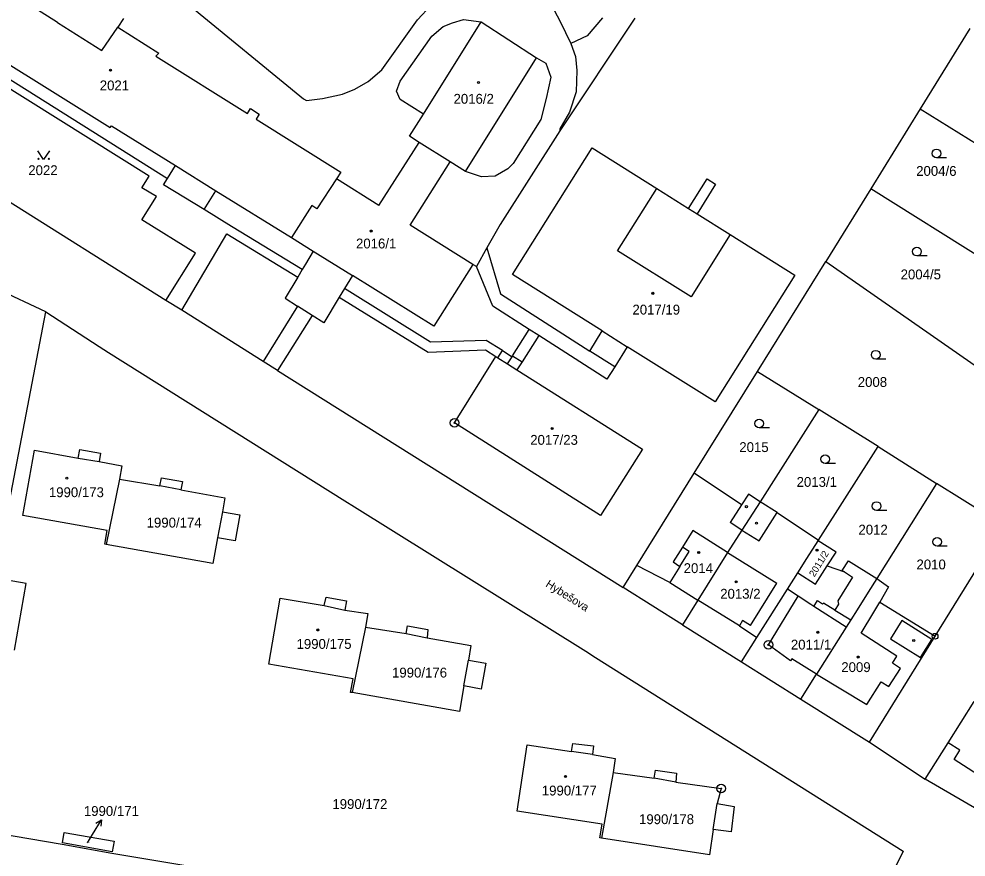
# Model space of a CAD drawing. Extents: x -593183 to -588034, y -1130415 to -1124994.
# Drawn here: x -590163.9 to -590000.6, y -1128936.8 to -1128792.3 of the extents above; entities that cross this region are included whole.
import ezdxf

# ---------------------------------------------------------------- set-up
doc = ezdxf.new("R2010")
doc.units = 0
for name, color, linetype in [('Vrstva 1', 7, 'Continuous'), ('Vrstva 15', 7, 'Continuous'), ('Vrstva 16', 7, 'Continuous'), ('Vrstva 18', 7, 'Continuous'), ('Vrstva 19', 7, 'Continuous'), ('Vrstva 24', 7, 'Continuous'), ('Vrstva 25', 7, 'Continuous'), ('Vrstva 4', 7, 'Continuous')]:
    doc.layers.add(name, color=color, linetype=linetype)

msp = doc.modelspace()

# ---------------------------------------------------------------- linework, layer by layer
at = {"layer": 'Vrstva 1'}
for p, q in [((-590134.88, -1128789.6), (-590114.83, -1128806.06)), ((-590095.2, -1128792.43), (-590092.83, -1128789.92)), ((-590071.65, -1128790.8), (-590070.59, -1128792.7)), ((-590101.34, -1128801.05), (-590095.2, -1128792.43)), ((-590090.79, -1128793.61), (-590089.18, -1128792.93)), ((-590089.18, -1128792.93), (-590087.26, -1128792.37)), ((-590087.26, -1128792.37), (-590084.22, -1128792.79)), ((-590084.22, -1128792.79), (-590074.69, -1128798.97)), ((-590057.7, -1128792.15), (-590070.67, -1128811.56)), ((-590070.59, -1128792.7), (-590068.74, -1128796.52)), ((-590092.7, -1128795.27), (-590090.79, -1128793.61)), ((-589999.97, -1128793.94), (-590008.52, -1128807.76)), ((-590098.15, -1128803.02), (-590092.7, -1128795.27)), ((-590068.74, -1128796.52), (-590067.95, -1128798.77)), ((-590170.54, -1128797.04), (-590148.16, -1128811.01)), ((-590074.69, -1128798.97), (-590073.05, -1128799.93)), ((-590067.95, -1128798.77), (-590067.75, -1128801.15)), ((-590103.7, -1128803.07), (-590101.34, -1128801.05)), ((-590073.05, -1128799.93), (-590072.2, -1128802.31)), ((-590067.75, -1128801.15), (-590067.84, -1128804.87)), ((-590105.97, -1128804.39), (-590103.7, -1128803.07)), ((-590098.81, -1128804.75), (-590098.15, -1128803.02)), ((-590072.2, -1128802.31), (-590072.99, -1128806.03)), ((-590108.13, -1128805.25), (-590105.97, -1128804.39)), ((-590098.17, -1128806.18), (-590098.81, -1128804.75)), ((-590114.83, -1128806.06), (-590114.33, -1128806.37)), ((-590114.33, -1128806.37), (-590111.57, -1128806.03)), ((-590111.57, -1128806.03), (-590108.13, -1128805.25)), ((-590094.18, -1128808.68), (-590098.17, -1128806.18)), ((-590072.99, -1128806.03), (-590073.92, -1128809.65)), ((-590067.84, -1128804.87), (-590068.98, -1128808.38)), ((-590008.52, -1128807.76), (-590017.07, -1128821.57)), ((-590008.52, -1128807.76), (-589965.89, -1128834.53)), ((-590096.59, -1128812.52), (-590094.18, -1128808.68)), ((-590073.92, -1128809.65), (-590078.69, -1128817.22)), ((-590068.98, -1128808.38), (-590070.66, -1128811.25)), ((-590148.16, -1128811.01), (-590147.96, -1128810.7)), ((-590147.96, -1128810.7), (-590136.9, -1128817.58)), ((-590070.66, -1128811.25), (-590070.67, -1128811.56)), ((-590094.92, -1128813.59), (-590096.59, -1128812.52)), ((-590070.67, -1128811.56), (-590080.93, -1128827.75)), ((-590138.57, -1128840.81), (-590182.67, -1128813.12)), ((-590101.88, -1128824.46), (-590094.92, -1128813.59)), ((-590089.57, -1128816.94), (-590094.92, -1128813.59)), ((-590078.83, -1128836.38), (-590065.09, -1128814.51)), ((-590065.09, -1128814.51), (-590053.95, -1128821.51)), ((-590136.9, -1128817.58), (-590129.94, -1128821.9)), ((-590096.44, -1128827.87), (-590089.57, -1128816.94)), ((-590086.94, -1128818.58), (-590089.57, -1128816.94)), ((-590078.69, -1128817.22), (-590079.61, -1128818.15)), ((-590084.18, -1128819.49), (-590086.94, -1128818.58)), ((-590081.78, -1128819.37), (-590084.18, -1128819.49)), ((-590079.61, -1128818.15), (-590081.78, -1128819.37)), ((-590109.18, -1128819.88), (-590112.52, -1128825.03)), ((-590101.88, -1128824.46), (-590109.18, -1128819.88)), ((-590048.46, -1128824.96), (-590045.25, -1128819.85)), ((-590043.81, -1128820.76), (-590047.01, -1128825.87)), ((-590045.25, -1128819.85), (-590043.81, -1128820.76)), ((-590129.94, -1128821.9), (-590116.92, -1128829.99)), ((-590053.95, -1128821.51), (-590048.46, -1128824.96)), ((-590017.07, -1128821.57), (-590024.83, -1128834.12)), ((-589989.85, -1128838.62), (-590017.07, -1128821.57)), ((-590113.38, -1128824.47), (-590116.92, -1128829.99)), ((-590112.52, -1128825.03), (-590113.38, -1128824.47)), ((-590047.01, -1128825.87), (-590041.27, -1128829.47)), ((-590085.64, -1128834.64), (-590096.44, -1128827.87)), ((-590080.93, -1128827.75), (-590083.21, -1128831.77)), ((-590116.92, -1128829.99), (-590113.16, -1128832.33)), ((-590041.27, -1128829.47), (-590030.17, -1128836.45)), ((-590113.16, -1128832.33), (-590114.49, -1128834.56)), ((-590083.21, -1128831.77), (-590085.03, -1128834.99)), ((-590036.57, -1128853.1), (-590024.83, -1128834.12)), ((-590024.83, -1128834.12), (-589998.51, -1128852.46)), ((-590115.06, -1128835.51), (-590115.83, -1128836.79)), ((-590114.49, -1128834.56), (-590115.06, -1128835.51)), ((-590085.64, -1128834.64), (-590092.38, -1128845.26)), ((-590085.03, -1128834.99), (-590085.64, -1128834.64)), ((-590159.23, -1128842.82), (-590173.12, -1128836.32)), ((-590115.83, -1128836.79), (-590118, -1128840.42)), ((-590106.41, -1128836.53), (-590107.78, -1128838.78)), ((-590092.38, -1128845.26), (-590106.41, -1128836.53)), ((-590063.34, -1128846.09), (-590078.83, -1128836.38)), ((-590030.17, -1128836.45), (-590043.89, -1128858.29)), ((-590107.78, -1128838.78), (-590108.68, -1128840.27)), ((-590118, -1128840.42), (-590115.85, -1128841.8)), ((-590108.68, -1128840.27), (-590111.36, -1128844.69)), ((-590135.82, -1128842.53), (-590138.57, -1128840.81)), ((-590115.85, -1128841.8), (-590121.81, -1128851.33)), ((-590168.07, -1128888.69), (-590159.23, -1128842.82)), ((-590159.23, -1128842.82), (-590150.07, -1128848.78)), ((-590121.81, -1128851.33), (-590135.82, -1128842.53)), ((-590113.33, -1128843.43), (-590119.31, -1128852.9)), ((-590111.36, -1128844.69), (-590113.33, -1128843.43)), ((-590065.51, -1128849.56), (-590063.34, -1128846.09)), ((-590150.07, -1128848.78), (-590148.43, -1128849.79)), ((-590059.02, -1128848.8), (-590061.2, -1128852.27)), ((-590043.89, -1128858.29), (-590059.02, -1128848.8)), ((-590148.43, -1128849.79), (-590107.72, -1128875.41)), ((-590088.81, -1128861.93), (-590081.71, -1128850.47)), ((-590081.71, -1128850.47), (-590081.33, -1128850.71)), ((-590081.33, -1128850.71), (-590080.54, -1128849.47)), ((-590080.54, -1128849.47), (-590078.88, -1128850.53)), ((-590078.88, -1128850.53), (-590078.8, -1128850.4)), ((-590078.8, -1128850.4), (-590077.17, -1128851.42)), ((-590061.2, -1128852.27), (-590065.51, -1128849.56)), ((-590119.31, -1128852.9), (-590121.81, -1128851.33)), ((-590077.17, -1128851.42), (-590078.04, -1128852.79)), ((-590119.31, -1128852.9), (-590059.74, -1128890.34)), ((-590078.04, -1128852.79), (-590056.42, -1128866.45)), ((-590047.48, -1128870.64), (-590036.57, -1128853.1)), ((-590036.57, -1128853.1), (-590026, -1128859.66)), ((-590026, -1128859.66), (-590036.14, -1128875.54)), ((-590015.81, -1128866.02), (-590026, -1128859.66)), ((-590063.65, -1128877.9), (-590088.81, -1128861.93)), ((-590163.21, -1128877.92), (-590161.21, -1128866.66)), ((-590161.21, -1128866.66), (-590153.68, -1128868.01)), ((-590153.68, -1128868.01), (-590153.39, -1128866.53)), ((-590153.39, -1128866.53), (-590149.85, -1128867.15)), ((-590056.42, -1128866.45), (-590063.65, -1128877.9)), ((-590026.04, -1128882.14), (-590015.81, -1128866.02)), ((-590015.81, -1128866.02), (-590005.71, -1128872.39)), ((-590149.85, -1128867.15), (-590150.08, -1128868.62)), ((-590150.08, -1128868.62), (-590146.16, -1128869.32)), ((-590146.16, -1128869.32), (-590146.58, -1128871.67)), ((-590146.58, -1128871.67), (-590148.86, -1128882.92)), ((-590146.58, -1128871.67), (-590139.58, -1128872.82)), ((-590139.58, -1128872.82), (-590139.32, -1128871.4)), ((-590139.32, -1128871.4), (-590135.71, -1128872.02)), ((-590057.36, -1128886.52), (-590047.48, -1128870.64)), ((-590039.35, -1128876.1), (-590047.48, -1128870.64)), ((-590135.71, -1128872.02), (-590135.98, -1128873.5)), ((-590005.71, -1128872.39), (-590016.01, -1128888.75)), ((-589994.15, -1128879.61), (-590005.71, -1128872.39)), ((-590135.98, -1128873.5), (-590128.4, -1128874.86)), ((-590128.4, -1128874.86), (-590128.8, -1128877.27)), ((-590038.16, -1128874.24), (-590039.35, -1128876.1)), ((-590036.14, -1128875.54), (-590038.16, -1128874.24)), ((-590107.72, -1128875.41), (-590106.06, -1128876.39)), ((-590106.06, -1128876.39), (-590066.18, -1128901.29)), ((-590036.14, -1128875.54), (-590039.26, -1128880.43)), ((-590033.2, -1128877.39), (-590036.14, -1128875.54)), ((-590148.69, -1128880.5), (-590163.21, -1128877.92)), ((-590128.8, -1128877.27), (-590125.82, -1128877.8)), ((-590125.82, -1128877.8), (-590126.63, -1128882.26)), ((-590033.2, -1128877.39), (-590026.04, -1128882.14)), ((-590005.97, -1128898.74), (-589994.15, -1128879.61)), ((-590149.11, -1128882.88), (-590148.69, -1128880.5)), ((-590039.26, -1128880.43), (-590041.74, -1128884.31)), ((-590148.86, -1128882.92), (-590149.11, -1128882.88)), ((-590130.46, -1128886.19), (-590148.86, -1128882.92)), ((-590129.65, -1128881.76), (-590130.46, -1128886.19)), ((-590126.63, -1128882.26), (-590129.65, -1128881.76)), ((-590028.05, -1128885.31), (-590026.12, -1128882.26)), ((-590026.12, -1128882.26), (-590026.04, -1128882.14)), ((-590023.05, -1128884.21), (-590026.12, -1128882.26)), ((-590041.74, -1128884.31), (-590046.84, -1128892.52)), ((-590024.55, -1128886.58), (-590023.05, -1128884.21)), ((-590029.64, -1128887.81), (-590028.05, -1128885.31)), ((-590021.97, -1128887.41), (-590020.9, -1128885.7)), ((-590020.9, -1128885.7), (-590016.01, -1128888.75)), ((-590059.74, -1128890.34), (-590057.36, -1128886.52)), ((-590031.42, -1128890.61), (-590029.64, -1128887.81)), ((-590029.64, -1128887.81), (-590026.57, -1128889.76)), ((-590026.57, -1128889.76), (-590024.55, -1128886.58)), ((-590024.55, -1128886.58), (-590021.6, -1128887.64)), ((-590021.6, -1128887.64), (-590021.97, -1128887.41)), ((-590162.66, -1128889.64), (-590168.07, -1128888.69)), ((-590164.67, -1128901.14), (-590162.66, -1128889.64)), ((-590016.01, -1128888.75), (-590017.52, -1128891.14)), ((-590049.51, -1128896.77), (-590059.74, -1128890.34)), ((-590036.7, -1128898.93), (-590031.42, -1128890.61)), ((-590017.52, -1128891.14), (-590019.41, -1128894.15)), ((-590120.82, -1128903.53), (-590118.84, -1128892.19)), ((-590118.84, -1128892.19), (-590111.27, -1128893.42)), ((-590111.27, -1128893.42), (-590110.95, -1128892)), ((-590110.95, -1128892), (-590107.42, -1128892.65)), ((-590107.42, -1128892.65), (-590107.7, -1128894.26)), ((-590046.84, -1128892.52), (-590049.51, -1128896.77)), ((-590015.52, -1128892.87), (-590005.97, -1128898.74)), ((-590107.7, -1128894.26), (-590103.77, -1128894.81)), ((-590019.41, -1128894.15), (-590020.52, -1128895.92)), ((-590103.77, -1128894.81), (-590104.13, -1128897.16)), ((-590020.52, -1128895.92), (-590021.3, -1128897.15)), ((-590104.13, -1128897.16), (-590106.46, -1128908.46)), ((-590104.13, -1128897.16), (-590097.16, -1128898.27)), ((-590097.16, -1128898.27), (-590096.89, -1128896.93)), ((-590096.89, -1128896.93), (-590093.39, -1128897.59)), ((-590093.39, -1128897.59), (-590093.51, -1128898.98)), ((-590049.51, -1128896.77), (-590039.34, -1128903.15)), ((-590021.3, -1128897.15), (-590026.43, -1128905.3)), ((-590093.51, -1128898.98), (-590085.98, -1128900.34)), ((-590039.34, -1128903.15), (-590036.7, -1128898.93)), ((-590017.26, -1128917.02), (-590005.97, -1128898.74)), ((-590085.98, -1128900.34), (-590086.39, -1128902.84)), ((-590066.18, -1128901.29), (-590064.48, -1128902.39)), ((-590064.48, -1128902.39), (-590011.5, -1128935.8)), ((-590106.29, -1128906.06), (-590120.82, -1128903.53)), ((-590086.39, -1128902.84), (-590083.4, -1128903.4)), ((-590083.4, -1128903.4), (-590084.23, -1128907.84)), ((-590039.34, -1128903.15), (-590029.11, -1128909.56)), ((-590029.11, -1128909.56), (-590026.43, -1128905.3)), ((-590106.71, -1128908.42), (-590106.29, -1128906.06)), ((-590087.19, -1128907.31), (-590087.95, -1128911.7)), ((-590084.23, -1128907.84), (-590087.19, -1128907.31)), ((-590106.46, -1128908.46), (-590106.71, -1128908.42)), ((-590087.95, -1128911.7), (-590106.46, -1128908.46)), ((-590029.11, -1128909.56), (-590017.26, -1128917.02)), ((-590003.73, -1128917.11), (-589999.21, -1128909.96)), ((-590068.64, -1128918.63), (-590068.42, -1128917.24)), ((-590068.42, -1128917.24), (-590064.87, -1128917.65)), ((-590017.26, -1128917.02), (-590007.68, -1128923.35)), ((-590007.68, -1128923.35), (-590003.73, -1128917.11)), ((-590078.02, -1128928.87), (-590076.26, -1128917.47)), ((-590076.26, -1128917.47), (-590068.64, -1128918.63)), ((-590064.87, -1128917.65), (-590065.04, -1128919.1)), ((-590065.04, -1128919.1), (-590061.1, -1128919.83)), ((-590061.1, -1128919.83), (-590061.44, -1128922.24)), ((-590061.44, -1128922.24), (-590063.5, -1128933.56)), ((-590061.44, -1128922.24), (-590054.38, -1128923.22)), ((-590054.38, -1128923.22), (-590054.14, -1128921.83)), ((-590054.14, -1128921.83), (-590050.56, -1128922.34)), ((-590050.56, -1128922.34), (-590050.66, -1128923.88)), ((-590050.66, -1128923.88), (-590042.84, -1128925)), ((-589998.47, -1128928.7), (-590007.68, -1128923.35)), ((-590042.84, -1128925), (-590043.53, -1128927.57)), ((-590063.38, -1128931.13), (-590078.02, -1128928.87)), ((-590043.53, -1128927.57), (-590040.62, -1128928.07)), ((-590040.62, -1128928.07), (-590041.15, -1128932.47)), ((-590156.42, -1128934.63), (-590172.42, -1128931.97)), ((-590063.75, -1128933.52), (-590063.38, -1128931.13)), ((-590044.21, -1128932.06), (-590044.88, -1128936.43)), ((-590041.15, -1128932.47), (-590044.21, -1128932.06)), ((-590156.37, -1128934.34), (-590156.09, -1128932.58)), ((-590156.09, -1128932.58), (-590147.5, -1128934.07)), ((-590063.5, -1128933.56), (-590063.75, -1128933.52)), ((-590044.88, -1128936.43), (-590063.5, -1128933.56)), ((-590147.87, -1128936.2), (-590156.42, -1128934.63)), ((-590147.82, -1128935.9), (-590156.37, -1128934.34)), ((-590147.5, -1128934.07), (-590147.82, -1128935.9)), ((-590122.29, -1128940.43), (-590147.87, -1128936.2)), ((-590011.5, -1128935.8), (-590013.97, -1128940.88))]:
    msp.add_line(p, q, dxfattribs=at)
msp.add_lwpolyline([(-590016.01, -1128888.75), (-590013.99, -1128890.22), (-590015.52, -1128892.87)], dxfattribs=at)
at = {"layer": 'Vrstva 16'}
msp.add_line((-590152.1, -1128934.38), (-590151.23, -1128932.94), dxfattribs=at)
at = {"layer": 'Vrstva 24'}
for centre, radius in [((-590088.81, -1128861.93), 0.75), ((-590088.81, -1128861.93), 0.0903), ((-590034.71, -1128900.22), 0.75), ((-590005.97, -1128898.74), 0.5), ((-590005.97, -1128898.74), 0.0327), ((-590034.71, -1128900.22), 0.0903), ((-590042.84, -1128925), 0.75), ((-590042.84, -1128925), 0.0903)]:
    msp.add_circle(centre, radius, dxfattribs=at)
at = {"layer": 'Vrstva 25'}
for p, q in [((-590003.98, -1128816.22), (-590005.73, -1128816.22)), ((-590007.35, -1128833.16), (-590009.1, -1128833.16)), ((-590014.46, -1128850.94), (-590016.21, -1128850.94)), ((-590034.54, -1128862.8), (-590036.29, -1128862.8)), ((-590023.16, -1128868.96), (-590024.91, -1128868.96)), ((-590014.3, -1128877.03), (-590016.05, -1128877.03)), ((-590003.87, -1128883.19), (-590005.62, -1128883.19)), ((-590151.23, -1128932.94), (-590149.68, -1128930.37))]:
    msp.add_line(p, q, dxfattribs=at)
for points in [[(-590158.63, -1128815.02), (-590159.63, -1128816.52), (-590160.63, -1128815.02)], [(-590150.63, -1128930.97), (-590149.68, -1128930.37), (-590149.77, -1128931.48)]]:
    msp.add_lwpolyline(points, dxfattribs=at)
for centre, radius in [((-590148.11, -1128801.11), 0.175), ((-590148.11, -1128801.11), 0.15), ((-590084.68, -1128803.25), 0.175), ((-590084.68, -1128803.25), 0.15), ((-590005.73, -1128815.47), 0.75), ((-590160.53, -1128816.42), 0.1), ((-590158.73, -1128816.42), 0.1), ((-590103.18, -1128828.86), 0.175), ((-590103.18, -1128828.86), 0.15), ((-590009.1, -1128832.41), 0.75), ((-590054.61, -1128839.6), 0.175), ((-590054.61, -1128839.6), 0.15), ((-590016.21, -1128850.19), 0.75), ((-590036.29, -1128862.05), 0.75), ((-590071.96, -1128862.89), 0.175), ((-590071.96, -1128862.89), 0.15), ((-590024.91, -1128868.21), 0.75), ((-590155.63, -1128871.48), 0.175), ((-590155.63, -1128871.48), 0.15), ((-590038.5, -1128876.39), 0.175), ((-590016.05, -1128876.28), 0.75), ((-590036.76, -1128879.24), 0.175), ((-590005.62, -1128882.44), 0.75), ((-590046.72, -1128884.3), 0.175), ((-590046.72, -1128884.3), 0.15), ((-590026.32, -1128883.88), 0.175), ((-590026.32, -1128883.88), 0.15), ((-590040.24, -1128889.36), 0.175), ((-590040.24, -1128889.36), 0.15), ((-590112.37, -1128897.65), 0.175), ((-590112.37, -1128897.65), 0.15), ((-590026.17, -1128898.05), 0.175), ((-590026.17, -1128898.05), 0.15), ((-590009.66, -1128899.46), 0.175), ((-590019.22, -1128902.32), 0.175), ((-590019.22, -1128902.32), 0.15), ((-590069.67, -1128922.93), 0.175), ((-590069.67, -1128922.93), 0.15)]:
    msp.add_circle(centre, radius, dxfattribs=at)
at = {"layer": 'Vrstva 4'}
for p, q in [((-590157.23, -1128792.91), (-590162.24, -1128789.74)), ((-590157.23, -1128792.91), (-590149.62, -1128797.72)), ((-590145.87, -1128792.2), (-590146.84, -1128793.69)), ((-590094.18, -1128808.68), (-590084.22, -1128792.79)), ((-590063.29, -1128792.11), (-590065.97, -1128795.18)), ((-590149.62, -1128797.72), (-590146.84, -1128793.69)), ((-590146.84, -1128793.69), (-590139.8, -1128798.16)), ((-590065.97, -1128795.18), (-590068.74, -1128796.52)), ((-590173.11, -1128797.91), (-590138.27, -1128819.78)), ((-590139.8, -1128798.16), (-590140.3, -1128798.69)), ((-590141.43, -1128819.38), (-590173.86, -1128799.1)), ((-590140.3, -1128798.69), (-590124.52, -1128808.59)), ((-590086.94, -1128818.58), (-590074.69, -1128798.97)), ((-590124.52, -1128808.59), (-590123.98, -1128807.74)), ((-590123.98, -1128807.74), (-590122.46, -1128808.7)), ((-590122.46, -1128808.7), (-590122.99, -1128809.55)), ((-590122.99, -1128809.55), (-590108.41, -1128818.69)), ((-590138.27, -1128819.78), (-590136.9, -1128817.58)), ((-590142.7, -1128821.42), (-590141.43, -1128819.38)), ((-590108.41, -1128818.69), (-590109.18, -1128819.88)), ((-590138.97, -1128820.91), (-590138.27, -1128819.78)), ((-590131.96, -1128825.16), (-590138.97, -1128820.91)), ((-590140.19, -1128822.88), (-590142.7, -1128821.42)), ((-590131.96, -1128825.16), (-590129.94, -1128821.9)), ((-590060.7, -1128832.26), (-590053.95, -1128821.51)), ((-590142.73, -1128826.95), (-590140.19, -1128822.88)), ((-590127.26, -1128828.08), (-590131.96, -1128825.16)), ((-590048.46, -1128824.96), (-590047.01, -1128825.87)), ((-590133.47, -1128832.68), (-590142.73, -1128826.95)), ((-590115.06, -1128835.51), (-590127.26, -1128828.08)), ((-590135.82, -1128842.53), (-590128.06, -1128829.36)), ((-590128.06, -1128829.36), (-590115.83, -1128836.79)), ((-590041.27, -1128829.47), (-590048.02, -1128840.22)), ((-590113.16, -1128832.33), (-590106.41, -1128836.53)), ((-590083.21, -1128831.77), (-590080.9, -1128839.68)), ((-590048.02, -1128840.22), (-590060.7, -1128832.26)), ((-590138.57, -1128840.81), (-590133.47, -1128832.68)), ((-590082.23, -1128841.8), (-590085.03, -1128834.99)), ((-590092.92, -1128848.05), (-590107.78, -1128838.78)), ((-590108.68, -1128840.27), (-590093.36, -1128849.72)), ((-590080.9, -1128839.68), (-590065.51, -1128849.56)), ((-590113.33, -1128843.43), (-590115.85, -1128841.8)), ((-590075.92, -1128845.85), (-590082.23, -1128841.8)), ((-590078.8, -1128850.4), (-590075.92, -1128845.85)), ((-590074.3, -1128846.89), (-590077.17, -1128851.42)), ((-590074.3, -1128846.89), (-590075.92, -1128845.85)), ((-590062.55, -1128854.43), (-590074.3, -1128846.89)), ((-590063.34, -1128846.09), (-590059.02, -1128848.8)), ((-590083.37, -1128847.71), (-590092.92, -1128848.05)), ((-590080.54, -1128849.47), (-590083.37, -1128847.71)), ((-590093.36, -1128849.72), (-590083.46, -1128849.36)), ((-590083.46, -1128849.36), (-590081.71, -1128850.47)), ((-590081.33, -1128850.71), (-590079.66, -1128851.77)), ((-590079.66, -1128851.77), (-590078.88, -1128850.53)), ((-590079.66, -1128851.77), (-590078.04, -1128852.79)), ((-590061.2, -1128852.27), (-590062.55, -1128854.43)), ((-590153.68, -1128868.01), (-590150.08, -1128868.62)), ((-590135.98, -1128873.5), (-590139.58, -1128872.82)), ((-590039.35, -1128876.1), (-590041.29, -1128879.14)), ((-590128.8, -1128877.27), (-590129.65, -1128881.76)), ((-590036.29, -1128882.3), (-590033.2, -1128877.39)), ((-590039.26, -1128880.43), (-590041.29, -1128879.14)), ((-590047.73, -1128880.5), (-590049.52, -1128883.36)), ((-590041.74, -1128884.31), (-590047.73, -1128880.5)), ((-590039.26, -1128880.43), (-590036.29, -1128882.3)), ((-590049.52, -1128883.36), (-590051.1, -1128885.88)), ((-590049.96, -1128886.69), (-590048.34, -1128884.11)), ((-590048.34, -1128884.11), (-590049.52, -1128883.36)), ((-590041.74, -1128884.31), (-590033.24, -1128889.57)), ((-590051.1, -1128885.88), (-590049.96, -1128886.69)), ((-590051.72, -1128889.49), (-590057.36, -1128886.52)), ((-590049.96, -1128886.69), (-590051.72, -1128889.49)), ((-590021.6, -1128887.64), (-590020.18, -1128888.53)), ((-590051.72, -1128889.49), (-590046.84, -1128892.52)), ((-590037.77, -1128896.89), (-590033.24, -1128889.57)), ((-590020.18, -1128888.53), (-590022.75, -1128892.63)), ((-590029.57, -1128891.83), (-590031.42, -1128890.61)), ((-590039.7, -1128896.94), (-590046.84, -1128892.52)), ((-590034.71, -1128900.22), (-590029.57, -1128891.83)), ((-590027.37, -1128893.28), (-590029.57, -1128891.83)), ((-590026.88, -1128893.59), (-590026.23, -1128892.58)), ((-590026.23, -1128892.58), (-590025.36, -1128893.15)), ((-590022.75, -1128892.63), (-590022.61, -1128893.21)), ((-590016.55, -1128894.59), (-590015.52, -1128892.87)), ((-590111.27, -1128893.42), (-590107.7, -1128894.26)), ((-590026.88, -1128893.59), (-590027.37, -1128893.28)), ((-590021.3, -1128897.15), (-590026.88, -1128893.59)), ((-590025.36, -1128893.15), (-590025.23, -1128893)), ((-590023.24, -1128894.23), (-590025.23, -1128893)), ((-590022.61, -1128893.21), (-590023.24, -1128894.23)), ((-590023.24, -1128894.23), (-590020.52, -1128895.92)), ((-590018.73, -1128898.18), (-590016.55, -1128894.59)), ((-590039.15, -1128896.04), (-590039.7, -1128896.94)), ((-590037.77, -1128896.89), (-590039.15, -1128896.04)), ((-590011.68, -1128896.04), (-590013.64, -1128899.16)), ((-590006.51, -1128899.27), (-590011.68, -1128896.04)), ((-590039.7, -1128896.94), (-590036.7, -1128898.93)), ((-590097.16, -1128898.27), (-590093.51, -1128898.98)), ((-590012.55, -1128902.19), (-590018.73, -1128898.18)), ((-590013.64, -1128899.16), (-590008.46, -1128902.41)), ((-590008.46, -1128902.41), (-590006.51, -1128899.27)), ((-590030.89, -1128902.96), (-590034.71, -1128900.22)), ((-590030.69, -1128902.65), (-590030.89, -1128902.96)), ((-590026.43, -1128905.3), (-590030.69, -1128902.65)), ((-590013.34, -1128903.4), (-590012.55, -1128902.19)), ((-590087.19, -1128907.31), (-590086.39, -1128902.84)), ((-590013.92, -1128907.41), (-590011.92, -1128904.32)), ((-590011.92, -1128904.32), (-590013.34, -1128903.4)), ((-590026.43, -1128905.3), (-590017.74, -1128910.53)), ((-590017.74, -1128910.53), (-590015.27, -1128906.57)), ((-590015.27, -1128906.57), (-590013.92, -1128907.41)), ((-590001.73, -1128918.39), (-590003.73, -1128917.11)), ((-590065.04, -1128919.1), (-590068.64, -1128918.63)), ((-590002.71, -1128919.97), (-590001.73, -1128918.39)), ((-589995.79, -1128924.46), (-590002.71, -1128919.97)), ((-590050.66, -1128923.88), (-590054.38, -1128923.22)), ((-590044.21, -1128932.06), (-590043.53, -1128927.57))]:
    msp.add_line(p, q, dxfattribs=at)

# ---------------------------------------------------------------- texts
at = {"layer": 'Vrstva 15'}
msp.add_text('Hybešova', height=1.4, rotation=327.8535, dxfattribs=at).set_placement((-590073.23, -1128890.09))
at = {"layer": 'Vrstva 16'}
msp.add_text('1990/171', height=1.7, dxfattribs=at).set_placement((-590152.7, -1128929.72))
at = {"layer": 'Vrstva 18'}
for s, height, p in [('2022', 1.7, (-590162.28, -1128819.22)), ('2004/6', 1.7, (-590009.23, -1128819.35)), ('2004/5', 1.7, (-590011.91, -1128837.19)), ('2008', 1.7, (-590019.3, -1128855.74)), ('2015', 1.7, (-590039.72, -1128866.97)), ('2013/1', 1.7, (-590029.84, -1128872.97)), ('2012', 1.7, (-590019.18, -1128881.2)), ('2010', 1.7, (-590009.18, -1128887.2)), ('1990/172', 1.7, (-590109.86, -1128928.52)), ('1990/171', 0.1, (-590152.33, -1128934.38))]:
    msp.add_text(s, height=height, dxfattribs=at).set_placement(p)
at = {"layer": 'Vrstva 19'}
for s, p in [('2021', (-590149.96, -1128804.6)), ('2016/2', (-590088.98, -1128806.91)), ('2016/1', (-590105.79, -1128831.86)), ('2017/19', (-590058.14, -1128843.26)), ('2017/23', (-590075.76, -1128865.72)), ('1990/173', (-590158.73, -1128874.75)), ('1990/174', (-590141.88, -1128879.99)), ('2014', (-590049.31, -1128887.84)), ('2013/2', (-590043.01, -1128892.26)), ('1990/175', (-590116.04, -1128900.91)), ('2011/1', (-590030.83, -1128901.03)), ('1990/176', (-590099.58, -1128905.85)), ('2009', (-590022.14, -1128904.91)), ('1990/177', (-590073.76, -1128926.19)), ('1990/178', (-590057, -1128931.13))]:
    msp.add_text(s, height=1.7, dxfattribs=at).set_placement(p)
msp.add_text('2011/2', height=1.19, rotation=58.3393, dxfattribs=at).set_placement((-590026.78, -1128888.6))

doc.saveas('drawing.dxf')
